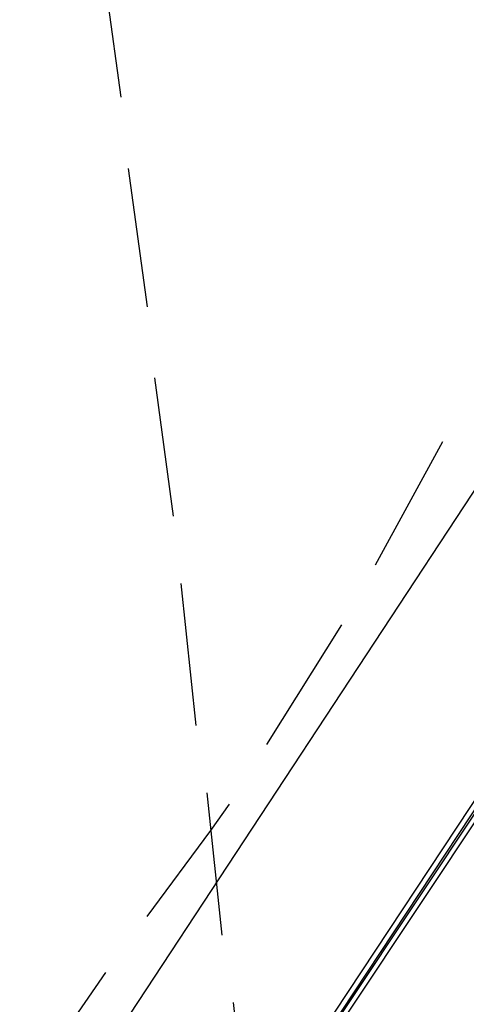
# Model space of a CAD drawing. Header units: feet. Extents: x -79 to 198, y -22 to 181.
# Tile 818 of 982: x 134.24 to 135.83, y 97.88 to 101.39. Entities that reach past the tile are written whole.
import ezdxf

# ---------------------------------------------------------------- set-up
doc = ezdxf.new("R2010")
doc.units = ezdxf.units.FT
doc.layers.add('A-LINEA', color=7, linetype='CONTINUOUS')

msp = doc.modelspace()

# ---------------------------------------------------------------- linework, layer by layer
at = {"layer": 'A-LINEA'}
for p, q in [((134.5333, 101.6044), (134.6, 101.1111)), ((134.6267, 100.8578), (134.6933, 100.3644)), ((134.72, 100.1111), (134.7867, 99.6178)), ((134.24, 97.2444), (136, 99.9244)), ((134.24, 97.2444), (136, 99.9244)), ((135.5067, 99.4444), (135.7467, 99.8844)), ((135.5067, 99.4444), (135.7467, 99.8844)), ((134.8133, 99.3778), (134.8667, 98.8711)), ((135.12, 98.8044), (135.3867, 99.2311)), ((135.12, 98.8044), (135.3867, 99.2311)), ((134.9067, 98.6311), (134.96, 98.1244)), ((135, 97.8844), (135.0533, 97.3911))]:
    msp.add_line(p, q, dxfattribs=at)
for points in [[(134.6933, 96.8044), (136.5867, 99.6711), (136.5867, 99.6844), (136.5733, 99.6844), (134.68, 96.8178), (134.6933, 96.8044)], [(134.6933, 96.8044), (136.5867, 99.6711), (136.5867, 99.6844), (136.5733, 99.6844), (134.68, 96.8178), (134.6933, 96.8044)], [(134.7067, 96.7911), (136.6133, 99.6578), (136.6133, 99.6711), (136.6, 99.6711), (134.6933, 96.8044), (134.7067, 96.7911)], [(134.7067, 96.7911), (136.6133, 99.6578), (136.6133, 99.6711), (136.6, 99.6711), (134.6933, 96.8044), (134.7067, 96.7911)], [(134.6933, 98.1911), (134.92, 98.4978), (134.9867, 98.5911)], [(134.6933, 98.1911), (134.92, 98.4978), (134.9867, 98.5911)], [(134.2533, 97.5911), (134.4, 97.7778), (134.5467, 97.9911)], [(134.2533, 97.5911), (134.4, 97.7778), (134.5467, 97.9911)]]:
    msp.add_lwpolyline(points, dxfattribs=at)

doc.saveas('drawing.dxf')
